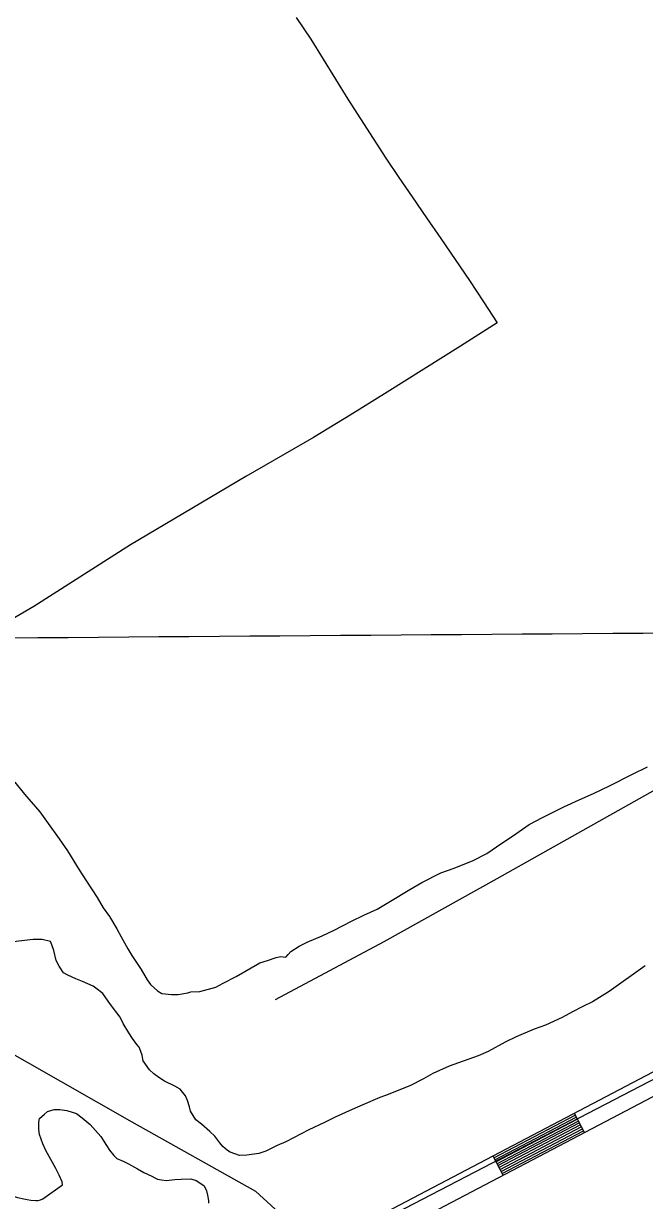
# Model space of a CAD drawing. Extents: x 3540316 to 3578335, y 553172 to 578787.
# Drawn here: x 3553637 to 3554483, y 569997 to 571599 of the extents above; entities that cross this region are included whole.
import ezdxf

# ---------------------------------------------------------------- set-up
doc = ezdxf.new("R2010")
doc.units = 0
for name, color, linetype in [('V-DTCH-CNTR', 7, 'Continuous'), ('V-GRID-MAJR', 7, 'Continuous'), ('V-ROAD-CNTR', 7, 'Continuous'), ('V-SITE-VEGE', 7, 'Continuous'), ('V-TOPO-SHOR', 7, 'Continuous'), ('V-UTIL-LINE', 7, 'Continuous')]:
    doc.layers.add(name, color=color, linetype=linetype)

msp = doc.modelspace()

# ---------------------------------------------------------------- linework, layer by layer
at = {"layer": 'V-DTCH-CNTR'}
for points in [[(3557029.318, 571990.312), (3556923.807, 571925.001), (3556732.0300000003, 571813.568), (3556550.131, 571714.686), (3556369.876, 571612.327), (3556361.252, 571607.428), (3556169.953, 571504.279), (3556002.721, 571413.284), (3555803.262, 571301.7440000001), (3555662.223, 571220.483), (3555507.707, 571127.979), (3555351.093, 571038.905), (3555185.61, 570949.709), (3555033.102, 570863.058), (3554842.523, 570750.457), (3554684.11, 570663.132), (3554530.443, 570574.691), (3554281.7090000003, 570435.274), (3554128.008, 570349.196), (3553980.12, 570270.2930000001)], [(3554008.44, 571607.197), (3554028.556, 571577.576), (3554045.136, 571550.365), (3554061.901, 571523.2660000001), (3554078.85, 571496.279), (3554095.982, 571469.409), (3554113.296, 571442.656), (3554130.79, 571416.02), (3554148.464, 571389.505), (3554166.316, 571363.11), (3554186.063, 571334.802), (3554205.64, 571306.376), (3554225.043, 571277.829), (3554244.269, 571249.167), (3554263.324, 571220.389), (3554282.202, 571191.4940000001), (3554232.409, 571159.879), (3554182.483, 571128.471), (3554132.426, 571097.2710000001), (3554082.24, 571066.281), (3554031.9220000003, 571035.502), (3553939.836, 570982.792), (3553783.279, 570889.582), (3553651.4220000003, 570805.581), (3553534.131, 570737.151)]]:
    msp.add_lwpolyline(points, dxfattribs=at)
at = {"layer": 'V-GRID-MAJR'}
msp.add_spline([(3544431.278, 570695.107), (3549703.1410000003, 570733.831), (3554974.9990000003, 570773.3200000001), (3560246.85, 570813.577), (3565518.696, 570854.601), (3570790.536, 570896.3910000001), (3576062.369, 570938.948), (3576062.37, 570938.948)], degree=3, dxfattribs=at)
at = {"layer": 'V-ROAD-CNTR'}
for p, q in [((3554386.907187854, 570116.1137413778), (3554400.848159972, 570089.5497945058)), ((3554276.225409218, 570058.023857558), (3554290.1663813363, 570031.459910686))]:
    msp.add_line(p, q, dxfattribs=at)
for points in [[(3553678.543604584, 569744.3374849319), (3557084.254793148, 571531.7849100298), (3557217.994525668, 571598.1527772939)], [(3553692.4855767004, 569717.7735380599), (3557097.8947658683, 571505.0629634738), (3557202.345556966, 571556.895859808)], [(3554277.6194064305, 570055.3658628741), (3554388.3011850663, 570113.4557466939)], [(3554279.01440364, 570052.709868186), (3554389.6961822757, 570110.7997520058)], [(3554280.4084008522, 570050.053873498), (3554391.090179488, 570108.143757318)], [(3554281.802398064, 570047.3968788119), (3554392.4841767, 570105.4867626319)], [(3554283.196395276, 570044.7408841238), (3554393.878173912, 570102.8307679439)], [(3554284.590392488, 570042.084889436), (3554395.272171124, 570100.1747732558)], [(3554285.9843897, 570039.4278947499), (3554396.666168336, 570097.51777857)], [(3554287.3783869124, 570036.7719000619), (3554398.060165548, 570094.8617838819)], [(3554288.773384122, 570034.1159053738), (3554399.455162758, 570092.2057891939)]]:
    msp.add_lwpolyline(points, dxfattribs=at)
at = {"layer": 'V-SITE-VEGE'}
for points in [[(3553877.511, 570281.8250000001), (3553899.274, 570287.5920000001), (3553909.022, 570293.192), (3553926.915, 570302.182), (3553958.87, 570320.657), (3553969.745, 570324.088), (3553981.157, 570328.073), (3553987.145, 570329.251), (3553994.2600000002, 570328.26), (3553997.4790000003, 570332.126), (3554001.248, 570336.003), (3554012.612, 570343.263), (3554023.454, 570348.879), (3554044.086, 570357.362), (3554060.355, 570365.238), (3554083.661, 570377.584), (3554100.477, 570385.466), (3554118.924, 570393.921), (3554136.794, 570404.55), (3554163.3200000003, 570420.762), (3554179.569, 570430.277), (3554205.597, 570443.206), (3554223.5270000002, 570449.466), (3554249.588, 570460.212), (3554268.02, 570469.758), (3554288.572, 570483.703), (3554303.1780000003, 570493.193), (3554325.894, 570508.805), (3554343.7800000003, 570518.343), (3554373.062, 570532.955), (3554393.6750000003, 570542.532), (3554413.215, 570551), (3554434.9050000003, 570561.684), (3554466.3540000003, 570577.421), (3554486.961, 570587.5430000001)], [(3553625.548, 570566.573), (3553638.8850000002, 570550.382), (3553659.434, 570526.098), (3553671.1240000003, 570510.429), (3553686.169, 570489.343), (3553697.3200000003, 570473.121), (3553712.9790000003, 570447.132), (3553723.023, 570431.985), (3553737.537, 570409.803), (3553745.927, 570395.723), (3553754.287, 570383.828), (3553764.355, 570367.0430000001), (3553770.5160000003, 570356.209), (3553779.484, 570339.954), (3553785.075, 570330.75), (3553792.896, 570318.3), (3553797.359, 570311.81), (3553805.75, 570297.732), (3553810.21, 570291.242), (3553819.617, 570282.638), (3553825.677, 570278.903), (3553838.802, 570277.451), (3553848.0840000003, 570277.582), (3553861.156, 570279.951), (3553864.961, 570281.098), (3553877.511, 570281.8250000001)], [(3554483.7090000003, 570316.6410000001), (3554434.514, 570281.541), (3554411.7770000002, 570267.5650000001), (3554398.7600000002, 570261.3740000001), (3554384.666, 570254.0750000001), (3554370.58, 570246.229), (3554347.788, 570236.077), (3554332.577, 570230.4), (3554308.149, 570220.224), (3554292.963, 570212.906), (3554269.665, 570200.02), (3554256.094, 570194.365), (3554216.978, 570180.158), (3554194.732, 570170.013), (3554181.73, 570162.73), (3554163.3000000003, 570153.184), (3554130.173, 570140.155), (3554122.569, 570137.314), (3554099.224, 570127.701), (3554084.574, 570120.943), (3554061.784, 570110.787), (3554047.143, 570103.479), (3554025.991, 570093.35), (3553994.549, 570077.066), (3553982.607, 570071.983), (3553967.421, 570064.6680000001), (3553957.639, 570061.254), (3553941.292, 570058.837), (3553931.468, 570058.698), (3553918.846, 570062.886), (3553914.986, 570065.563), (3553908.901, 570070.937), (3553904.465, 570075.7880000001), (3553897.781, 570084.976), (3553891.137, 570091.435), (3553879.5330000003, 570101.1), (3553871.804, 570106.998), (3553864.535, 570118.907), (3553863.358, 570124.897), (3553860.505, 570133.593), (3553857.6890000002, 570139.561), (3553850.4590000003, 570148.742), (3553843.3000000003, 570153.008), (3553829.549, 570159.912), (3553821.8370000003, 570164.7170000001), (3553814.669, 570169.529), (3553809.133, 570174.914), (3553800.218, 570187.3470000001), (3553799.64, 570189.522), (3553799.018, 570194.974), (3553797.31, 570199.8640000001), (3553795.041, 570205.838), (3553791.71, 570209.615), (3553785.5870000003, 570217.719), (3553780.565, 570225.292), (3553773.2830000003, 570238.295), (3553768.791, 570246.968), (3553755.985, 570264.262), (3553745.403, 570278.856), (3553736.0130000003, 570286.366), (3553732.153, 570289.042), (3553717.864, 570295.393), (3553708.529, 570299.082), (3553697.539, 570303.841), (3553692.032, 570307.0380000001), (3553685.896, 570316.238), (3553681.964, 570323.824), (3553678.495, 570337.426), (3553676.203, 570345.041), (3553673.95, 570349.921), (3553662.994, 570352.5), (3553650.433, 570352.317), (3553623.174, 570349.2000000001)], [(3553690.666, 570018.6900000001), (3553690.066, 570022.505), (3553686.114, 570031.732), (3553681.612, 570040.952), (3553667.612, 570065.327), (3553663.661, 570074.553), (3553659.117, 570087.0480000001), (3553658.47, 570094.138), (3553658.328, 570103.965), (3553659.352, 570108.892), (3553665.818, 570114.993), (3553670.139, 570118.331), (3553679.382, 570121.192), (3553687.025, 570121.301), (3553696.329, 570119.796), (3553709.4960000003, 570115.6140000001), (3553717.225, 570109.715), (3553728.276, 570100.59), (3553742.704, 570084.412), (3553750.525, 570071.965), (3553754.433, 570066.013), (3553760.546, 570058.454), (3553764.423, 570054.688), (3553773.213, 570050.9890000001), (3553780.367, 570047.268), (3553792.4760000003, 570040.3420000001), (3553801.281, 570035.551), (3553812.279, 570030.247), (3553816.131, 570028.117), (3553819.977, 570026.534), (3553825.451, 570025.518), (3553832.017, 570024.5210000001), (3553843.468, 570025.774), (3553852.196, 570026.446), (3553865.299, 570026.63), (3553872.426, 570024.547), (3553880.1410000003, 570019.743), (3553883.457, 570017.06), (3553886.279, 570010.547), (3553888.001, 570004.5650000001), (3553889.193, 569997.483), (3553889.2490000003, 569993.659)], [(3553657.112, 569997.463), (3553660.378, 569998.054), (3553663.633, 569999.74), (3553690.666, 570018.6900000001)], [(3553535.377, 569994.642), (3553548.963, 569999.203), (3553569.648, 570003.865), (3553582.182, 570005.681), (3553610.026, 570006.078), (3553617.686, 570005.093), (3553629.204, 570001.436), (3553637.973, 569999.375), (3553642.348, 569998.892), (3553647.2770000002, 569997.868), (3553654.382, 569997.426), (3553657.112, 569997.463)]]:
    msp.add_lwpolyline(points, dxfattribs=at)
at = {"layer": 'V-TOPO-SHOR'}
msp.add_lwpolyline([(3554097.321, 569956.144), (3554524.694, 570177.963), (3554820.5130000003, 570335.368), (3555145.176, 570506.3250000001), (3555588.7120000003, 570740.162), (3555993.521, 570953.506), (3556113.3030000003, 571016.3960000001)], dxfattribs=at)
at = {"layer": 'V-UTIL-LINE'}
msp.add_lwpolyline([(3553353.727254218, 570349.6962742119), (3553784.6503923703, 570104.4467647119), (3553953.022055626, 570010.106953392), (3554075.3788109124, 569898.3931768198), (3554486.304989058, 569301.262371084), (3555248.356464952, 568198.9595756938), (3555872.8722159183, 567240.922491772), (3556318.701324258, 566591.0907914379), (3556816.4993286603, 565856.2832610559)], dxfattribs=at)

doc.saveas('drawing.dxf')
